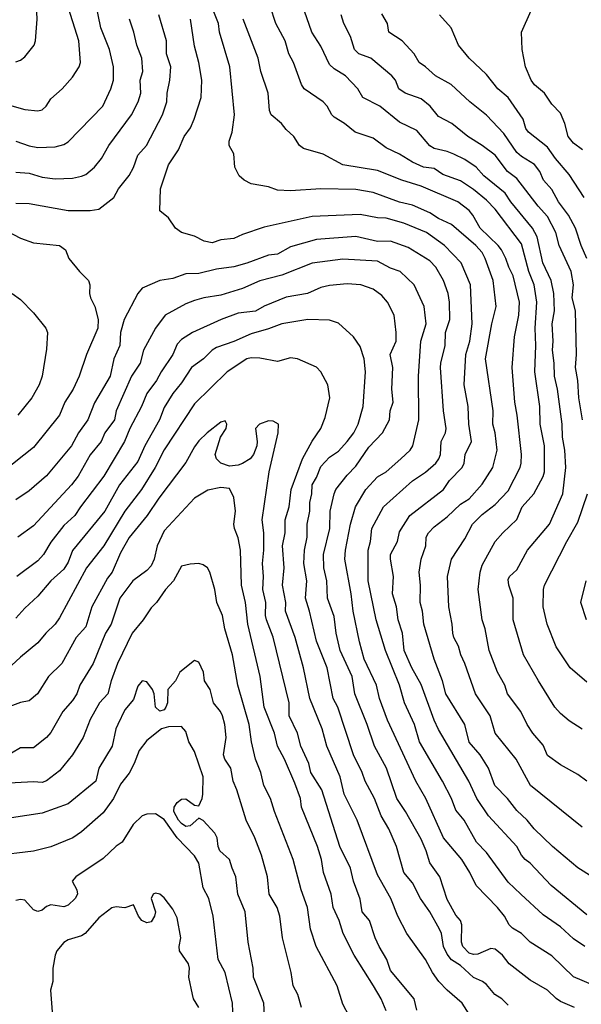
# Model space of a CAD drawing. Header units: metres. Extents: x -46681 to -43747, y -240911 to -237677.
# Tile 797 of 1056: x -45297 to -45232, y -237847 to -237734. Entities that reach past the tile are written whole.
import ezdxf

# ---------------------------------------------------------------- set-up
doc = ezdxf.new("R2010")
doc.units = ezdxf.units.M
doc.layers.add('CONTOUR_INDEX', color=1, linetype='Continuous')
doc.layers.add('CONTOUR_INTER', color=3, linetype='Continuous')

msp = doc.modelspace()

# ---------------------------------------------------------------- linework, layer by layer
at = {"layer": 'CONTOUR_INDEX'}
for points, elevation in [([(-45232.1, -237815.55), (-45233.6, -237814.6), (-45234.6, -237813.76), (-45235.24, -237813.02), (-45237.14, -237810.02), (-45238.84, -237807.02), (-45240.03, -237803.02), (-45240.05, -237800.52), (-45240.55, -237799.02), (-45240.6, -237798.37), (-45240.45, -237798.02), (-45239.6, -237797.27), (-45238.41, -237795.02), (-45235.88, -237792.02), (-45234.33, -237788.52), (-45234.01, -237785.52), (-45234.12, -237783.52), (-45234.37, -237782.02), (-45234.4, -237780.52), (-45234.95, -237776.52), (-45235.28, -237775.02), (-45235.33, -237773.52), (-45235.54, -237772.02), (-45235.43, -237771.02), (-45235.58, -237769.02), (-45235.29, -237767.52), (-45235.38, -237765.52), (-45235.69, -237764.02), (-45236.63, -237762.02), (-45237.27, -237759.02), (-45237.83, -237758.02), (-45240.31, -237755.02), (-45240.96, -237754.02), (-45243.39, -237752.02), (-45244.29, -237751.02), (-45245.6, -237750.13), (-45246.83, -237749.52), (-45247.6, -237749.21), (-45249.1, -237748.87), (-45249.6, -237748.56), (-45251.1, -237746.81), (-45253.1, -237745.86), (-45255.35, -237744.02), (-45257.28, -237743.02), (-45257.85, -237742.02), (-45259.28, -237740.52), (-45260.6, -237739.74), (-45261.1, -237739.23), (-45262.1, -237737.12), (-45263.15, -237735.52), (-45265.04, -237730.02)], 85), ([(-45297.1, -237755.17), (-45295.6, -237755.18), (-45291.1, -237755.98), (-45288.6, -237755.99), (-45287.6, -237755.83), (-45285.88, -237754.52), (-45285.32, -237753.52), (-45284.1, -237751.97), (-45283.6, -237751.08), (-45283.1, -237749.64), (-45282.13, -237748.52), (-45280.28, -237745.02), (-45279.8, -237743.52), (-45279.76, -237742.52), (-45279.44, -237741.02), (-45279.32, -237739.52), (-45279.83, -237738.02), (-45279.82, -237736.52), (-45280.72, -237733.52)], 80), ([(-45231.83, -237840.52), (-45233.1, -237839.64), (-45234.6, -237838.27), (-45236.6, -237836.89), (-45239.16, -237834.52), (-45240.6, -237833.12), (-45243.1, -237829.72), (-45244.23, -237828.52), (-45245.67, -237826.02), (-45246.6, -237824.85), (-45247.11, -237823.52), (-45248.14, -237821.52), (-45250.78, -237817.02), (-45251.38, -237815.02), (-45252.52, -237812.52), (-45253.1, -237810.51), (-45254.7, -237806.52), (-45255.75, -237803.02), (-45256.68, -237798.52), (-45256.67, -237795.02), (-45256.41, -237794.02), (-45256.27, -237792.52), (-45254.92, -237790.02), (-45251.6, -237787.04), (-45250.1, -237786.05), (-45248.93, -237785.02), (-45248.57, -237784.52), (-45248.39, -237784.02), (-45248.31, -237782.52), (-45247.81, -237781.52), (-45247.72, -237781.02), (-45248.05, -237779.02), (-45248.37, -237774.02), (-45248.35, -237773.52), (-45247.83, -237771.52), (-45247.81, -237770.02), (-45247.3, -237768.52), (-45247.33, -237766.52), (-45247.49, -237765.52), (-45248.04, -237764.02), (-45248.92, -237762.52), (-45249.6, -237761.79), (-45252.1, -237760.26), (-45254.1, -237759.51), (-45255.6, -237759.54), (-45258.1, -237758.99), (-45262.6, -237759.31), (-45265.6, -237760.19), (-45267.1, -237761.01), (-45268.1, -237761.12), (-45270.6, -237762.05), (-45272.1, -237762.46), (-45274.1, -237762.75), (-45276.1, -237763.22), (-45277.6, -237763.29), (-45279.1, -237763.81), (-45280.6, -237764.02), (-45282.6, -237764.93), (-45283.12, -237765.52), (-45284.69, -237768.52), (-45285.12, -237770.02), (-45285.19, -237771.52), (-45285.88, -237773.02), (-45286.31, -237775.02), (-45288.1, -237778.09), (-45288.87, -237780.02), (-45289.92, -237781.52), (-45290.73, -237783.02), (-45293.6, -237786.46), (-45295.6, -237788.19), (-45297.1, -237789.23)], 80), ([(-45251.1, -237847.82), (-45251.41, -237846.52), (-45254.1, -237843.28), (-45254.52, -237842.02), (-45255.43, -237840.52), (-45255.88, -237839.52), (-45256.54, -237837.52), (-45257.37, -237836.52), (-45257.6, -237835.09), (-45258.38, -237833.02), (-45258.69, -237831.52), (-45259.92, -237829.02), (-45261.98, -237822.52), (-45263.26, -237820.52), (-45263.48, -237819.52), (-45264.4, -237817.52), (-45264.79, -237816.02), (-45265.75, -237814.02), (-45265.76, -237812.52), (-45267.6, -237804.99), (-45268.36, -237803.02), (-45268.45, -237802.52), (-45268.41, -237801.02), (-45268.76, -237799.52), (-45268.68, -237798.02), (-45268.79, -237796.52), (-45268.64, -237795.02), (-45268.65, -237793.02), (-45268.86, -237791.52), (-45268.04, -237786.02), (-45267.02, -237781.52), (-45266.99, -237780.52), (-45267.6, -237780.18), (-45268.1, -237780.15), (-45269.15, -237780.52), (-45269.63, -237781.02), (-45269.42, -237782.52), (-45269.46, -237783.02), (-45269.83, -237784.02), (-45270.21, -237784.52), (-45271.1, -237785.06), (-45271.6, -237785.26), (-45272.6, -237785.35), (-45273.6, -237785), (-45274.09, -237784.52), (-45274.25, -237784.02), (-45273.63, -237782.02), (-45272.99, -237781.02), (-45272.91, -237780.52), (-45273.1, -237780.15), (-45273.6, -237780.32), (-45275.16, -237781.52), (-45276.1, -237782.46), (-45276.6, -237783.13), (-45277.6, -237784.94), (-45280.71, -237789.02), (-45282.03, -237791.02), (-45284.1, -237793.54), (-45285.1, -237795.3), (-45286.06, -237797.52), (-45286.6, -237798.2), (-45288.39, -237801.52), (-45289.1, -237803.81), (-45290.2, -237805.02), (-45291.84, -237808.02), (-45293.35, -237809.52), (-45294.65, -237811.52), (-45295.6, -237812.29), (-45296.6, -237812.51), (-45298.1, -237813.08)], 75), ([(-45272.21, -237848.02), (-45272.24, -237847.02), (-45273.09, -237843.52), (-45273.9, -237842.02), (-45274.48, -237837.02), (-45274.98, -237835.02), (-45275.6, -237833.79), (-45276.1, -237830.93), (-45276.6, -237830.12), (-45278.6, -237828.02), (-45280.1, -237825.92), (-45281.1, -237825.27), (-45282.1, -237825.32), (-45282.6, -237825.51), (-45283.67, -237826.52), (-45284.93, -237828.52), (-45285.6, -237828.98), (-45287.1, -237830.4), (-45290.25, -237832.52), (-45290.65, -237833.02), (-45290.11, -237834.02), (-45290.05, -237834.52), (-45290.3, -237835.02), (-45291.1, -237835.78), (-45291.6, -237835.96), (-45293.1, -237835.72), (-45293.6, -237835.91), (-45294.1, -237836.35), (-45294.6, -237836.5), (-45295.1, -237836.32), (-45296.1, -237835.18), (-45296.6, -237835.11), (-45297.1, -237835.22)], 70)]:
    msp.add_lwpolyline(points, dxfattribs=dict(at, elevation=elevation))
at = {"layer": 'CONTOUR_INTER'}
for points, elevation in [([(-45297.1, -237738.92), (-45296.6, -237738.75), (-45296.1, -237738.36), (-45295.03, -237737.02), (-45294.85, -237736.52), (-45294.66, -237734.02), (-45294.8, -237731.52), (-45295.09, -237729.52), (-45296.35, -237726.02), (-45296.23, -237724.52), (-45296.32, -237723.52), (-45296.63, -237721.52), (-45297.34, -237719.02)], 76), ([(-45297.1, -237748.05), (-45295.6, -237748.57), (-45294.6, -237748.76), (-45292.6, -237748.67), (-45291.6, -237748.41), (-45291.1, -237748.12), (-45287.13, -237744.02), (-45286.2, -237742.02), (-45285.9, -237741.02), (-45285.92, -237739.52), (-45286.37, -237737.52), (-45287.38, -237735.02), (-45288.27, -237730.52)], 78), ([(-45298.1, -237743.82), (-45296.1, -237744.42), (-45294.6, -237744.55), (-45294.1, -237744.43), (-45293.64, -237744.02), (-45293.1, -237743.18), (-45291.8, -237742.02), (-45290.6, -237740.67), (-45289.84, -237739.52), (-45289.7, -237739.02), (-45289.9, -237736.52), (-45291.29, -237732.02)], 77), ([(-45230.99, -237832.52), (-45232.6, -237831.5), (-45235.53, -237829.02), (-45237.61, -237827.02), (-45238.42, -237826.02), (-45239.6, -237824.88), (-45240.67, -237823.52), (-45242.14, -237822.02), (-45242.87, -237820.02), (-45243.83, -237818.52), (-45245.1, -237817.05), (-45245.57, -237815.02), (-45247.78, -237811.52), (-45248.15, -237810.02), (-45249.12, -237807.52), (-45250.29, -237803.52), (-45250.43, -237802.02), (-45250.73, -237801.02), (-45250.69, -237799.02), (-45250.82, -237797.52), (-45250.59, -237796.02), (-45250.06, -237794.52), (-45250.02, -237793.52), (-45249.76, -237793.02), (-45249.1, -237792.33), (-45247.6, -237791.18), (-45246.1, -237789.74), (-45245.1, -237789.09), (-45243.6, -237787.42), (-45242.37, -237785.52), (-45241.87, -237783.52), (-45242.09, -237781.52), (-45242.36, -237780.52), (-45242.33, -237779.02), (-45243.2, -237773.02), (-45242.49, -237769.02), (-45242, -237767.02), (-45242.32, -237764.02), (-45243.25, -237761.52), (-45243.6, -237760.83), (-45244.33, -237760.02), (-45247.1, -237757.6), (-45248.6, -237756.93), (-45249.6, -237756.27), (-45251.6, -237755.38), (-45253.1, -237755.04), (-45256.1, -237753.93), (-45258.1, -237753.57), (-45262.1, -237753.53), (-45265.6, -237753.73), (-45267.1, -237753.65), (-45268.1, -237753.29), (-45270.1, -237752.93), (-45270.9, -237752.52), (-45271.49, -237752.02), (-45271.99, -237751.02), (-45272.1, -237749.5), (-45272.65, -237748.52), (-45272.64, -237748.02), (-45272.28, -237747.02), (-45272.02, -237745.02), (-45272.54, -237739.52), (-45273.73, -237735.52), (-45273.87, -237734.52), (-45274.85, -237732.02)], 82), ([(-45231.6, -237821.52), (-45232.6, -237820.75), (-45234.6, -237819.65), (-45236.1, -237818.6), (-45236.6, -237817.38), (-45237.79, -237816.02), (-45238.43, -237815.02), (-45239.15, -237813.52), (-45240.67, -237811.52), (-45241, -237810.52), (-45241.85, -237809.02), (-45242.81, -237806.52), (-45243.27, -237804.02), (-45243.58, -237803.02), (-45244.07, -237799.52), (-45243.84, -237797.52), (-45243.6, -237796.73), (-45242.1, -237794.02), (-45241.24, -237793.02), (-45239.6, -237791.49), (-45239.01, -237790.02), (-45237.68, -237788.52), (-45236.6, -237786.54), (-45236.44, -237786.02), (-45236.43, -237783.02), (-45236.93, -237780.52), (-45236.97, -237778.52), (-45237.54, -237774.52), (-45237.42, -237771.52), (-45237.51, -237769.52), (-45237.31, -237766.52), (-45237.63, -237764.52), (-45238.25, -237763.02), (-45239.1, -237759.83), (-45242.1, -237755.83), (-45243.1, -237754.81), (-45244.6, -237753.57), (-45246.1, -237752.59), (-45248.1, -237751.86), (-45249.1, -237751.19), (-45250.33, -237751.02), (-45251.6, -237750.46), (-45253.08, -237749.52), (-45254.6, -237748.82), (-45256.1, -237747.69), (-45258.16, -237747.02), (-45259.41, -237746.02), (-45260.6, -237745.27), (-45260.85, -237745.02), (-45261.37, -237744.02), (-45261.84, -237743.52), (-45264.02, -237742.02), (-45264.33, -237741.52), (-45265.24, -237739.02), (-45265.78, -237738.02), (-45266.21, -237736.52), (-45267.29, -237734.52), (-45267.93, -237732.52)], 84), ([(-45232.08, -237780.02), (-45232.51, -237777.52), (-45232.63, -237775.52), (-45232.87, -237774.02), (-45232.78, -237772.52), (-45232.89, -237767.52), (-45233.27, -237766.02), (-45233.12, -237764.52), (-45233.38, -237763.02), (-45234.77, -237760.02), (-45235.13, -237758.52), (-45236.1, -237756.7), (-45237.17, -237755.52), (-45239.6, -237752.34), (-45240.68, -237751.52), (-45242.1, -237749.64), (-45243.6, -237748.52), (-45245.26, -237747.52), (-45247.09, -237746.02), (-45248.6, -237745.2), (-45249.58, -237744.02), (-45250.6, -237743.19), (-45252.43, -237742.52), (-45253.15, -237742.02), (-45253.53, -237741.02), (-45253.98, -237740.52), (-45256.39, -237738.52), (-45257.75, -237738.02), (-45258.25, -237737.52), (-45258.71, -237736.02), (-45259.48, -237734.52), (-45259.76, -237733.52)], 86), ([(-45231.6, -237761.52), (-45232.25, -237760.02), (-45232.87, -237758.02), (-45233.7, -237756.52), (-45234.83, -237755.02), (-45235.6, -237753.58), (-45236.54, -237752.52), (-45236.97, -237751.52), (-45237.6, -237750.72), (-45239.1, -237749.78), (-45239.6, -237749.32), (-45241.1, -237747.14), (-45243.1, -237745.06), (-45245, -237743.52), (-45247.16, -237741.52), (-45248.97, -237740.52), (-45250.1, -237739.49), (-45250.82, -237739.02), (-45251.41, -237738.02), (-45252.77, -237736.52), (-45254.31, -237735.52), (-45254.45, -237734.52), (-45255.1, -237733.4)], 87), ([(-45231.89, -237754.52), (-45233.6, -237751.85), (-45235.17, -237750.02), (-45236.1, -237748.73), (-45238.29, -237747.02), (-45238.6, -237746.58), (-45238.88, -237745.52), (-45240.6, -237743.03), (-45241.79, -237742.02), (-45243.1, -237740.38), (-45245.1, -237738.51), (-45246.31, -237737.02), (-45247.14, -237735.02), (-45248.48, -237733.52)], 88), ([(-45232.07, -237749.02), (-45233.1, -237748.27), (-45233.74, -237747.52), (-45234.09, -237746.02), (-45234.6, -237744.84), (-45235.6, -237743.78), (-45236.46, -237742.52), (-45237.6, -237741.57), (-45237.96, -237741.02), (-45238.61, -237739.52), (-45239.02, -237737.52), (-45239.07, -237735.52), (-45237.99, -237733.02)], 89), ([(-45297.1, -237751.61), (-45295.6, -237751.72), (-45294.1, -237752.17), (-45292.6, -237752.37), (-45290.6, -237752.29), (-45289.6, -237752.06), (-45289.1, -237751.87), (-45288.08, -237751.02), (-45287.3, -237750.02), (-45286.45, -237748.52), (-45283.83, -237745.02), (-45283.08, -237743.52), (-45282.76, -237742.52), (-45282.83, -237741.02), (-45282.55, -237740.02), (-45282.65, -237738.52), (-45283.24, -237737.02), (-45283.56, -237735.52), (-45284.08, -237734.02)], 79), ([(-45231.6, -237836.87), (-45235.66, -237833.52), (-45238.1, -237830.94), (-45238.66, -237830.52), (-45239.1, -237830.03), (-45239.63, -237829.02), (-45242.85, -237825.52), (-45244.19, -237823.52), (-45245.14, -237821.52), (-45248.6, -237815.6), (-45249.11, -237814.52), (-45250.6, -237810.44), (-45251.68, -237808.52), (-45252.55, -237806.52), (-45252.74, -237804.52), (-45253.23, -237803.02), (-45253.43, -237801.52), (-45253.9, -237800.02), (-45253.78, -237798.02), (-45254.12, -237796.02), (-45254.1, -237795.52), (-45253.32, -237794.02), (-45253.1, -237792.9), (-45251.9, -237791.02), (-45248.03, -237788.02), (-45247.35, -237787.02), (-45245.88, -237785.52), (-45245.66, -237785.02), (-45245.53, -237784.02), (-45244.81, -237782.52), (-45245.13, -237780.52), (-45245.2, -237778.52), (-45245.66, -237776.02), (-45245.48, -237772.52), (-45245.01, -237771.02), (-45244.74, -237769.02), (-45244.92, -237764.52), (-45246.01, -237762.02), (-45247.93, -237760.02), (-45249.99, -237758.52), (-45252.6, -237757.45), (-45254.6, -237756.88), (-45255.6, -237756.83), (-45257.6, -237756.45), (-45263.1, -237756.67), (-45268.6, -237757.92), (-45271.1, -237758.76), (-45272.1, -237759.23), (-45273.6, -237759.37), (-45274.6, -237759.72), (-45275.49, -237759.52), (-45276.6, -237758.95), (-45278.1, -237758.51), (-45278.79, -237758.02), (-45279.6, -237756.84), (-45280.58, -237756.02), (-45280.51, -237753.52), (-45279.6, -237750.75), (-45278.44, -237749.02), (-45277.78, -237747.52), (-45277.09, -237746.52), (-45276.64, -237745.52), (-45275.84, -237743.02), (-45275.78, -237741.02), (-45276.1, -237739.02), (-45276.6, -237737.13), (-45277.07, -237734.02)], 81), ([(-45232.1, -237826.8), (-45238.03, -237822.02), (-45239.7, -237819.02), (-45242.1, -237816.02), (-45242.68, -237814.02), (-45244.36, -237811.52), (-45245.58, -237808.02), (-45246.05, -237807.02), (-45246.3, -237806.02), (-45246.84, -237805.02), (-45246.96, -237804.52), (-45247.02, -237803.52), (-45247.42, -237801.52), (-45247.57, -237798.02), (-45247.1, -237796.02), (-45245.6, -237793.7), (-45244.71, -237792.02), (-45243.6, -237790.9), (-45242.1, -237789.75), (-45240.6, -237788.2), (-45239.25, -237785.52), (-45239.12, -237785.02), (-45239.08, -237784.02), (-45239.56, -237779.52), (-45239.85, -237778.02), (-45240.15, -237774.02), (-45239.87, -237770.52), (-45239.38, -237768.02), (-45239.33, -237766.52), (-45240.04, -237763.52), (-45240.55, -237762.52), (-45240.88, -237761.52), (-45241.37, -237760.52), (-45241.77, -237760.02), (-45243.81, -237758.02), (-45244.65, -237756.52), (-45245.1, -237756), (-45246.39, -237755.02), (-45250.6, -237753.2), (-45252.82, -237752.52), (-45255.6, -237751.41), (-45259.6, -237750.75), (-45261.83, -237749.52), (-45264.1, -237748.89), (-45264.55, -237748.52), (-45265.2, -237747.52), (-45266.1, -237746.68), (-45266.61, -237746.02), (-45267.83, -237745.02), (-45268.02, -237744.52), (-45268.16, -237742.52), (-45268.99, -237740.02), (-45269.32, -237738.52), (-45271.03, -237734.02)], 83), ([(-45298.1, -237758.38), (-45296.6, -237759.17), (-45295.1, -237759.72), (-45292.09, -237760.02), (-45291.42, -237760.52), (-45291.02, -237761.52), (-45289.81, -237763.02), (-45288.77, -237764.02), (-45288.62, -237764.52), (-45288.65, -237765.52), (-45288.54, -237766.02), (-45288.07, -237767.02), (-45287.68, -237768.52), (-45287.7, -237769.52), (-45289.01, -237772.52), (-45289.84, -237775.02), (-45290.54, -237776.52), (-45291.48, -237778.02), (-45292.11, -237779.52), (-45295.1, -237783.2), (-45298.6, -237786)], 81), ([(-45228.6, -237845.92), (-45233.1, -237843.99), (-45235.6, -237841.6), (-45238.1, -237840.01), (-45239.1, -237839.02), (-45240.1, -237838.42), (-45240.5, -237838.02), (-45241.02, -237837.02), (-45241.85, -237836.02), (-45244.29, -237833.52), (-45245.02, -237832.02), (-45245.94, -237830.52), (-45248.05, -237828.02), (-45250.05, -237823.52), (-45251.21, -237821.52), (-45254.47, -237814.52), (-45255.38, -237812.02), (-45255.74, -237810.52), (-45257.12, -237807.52), (-45257.67, -237805.52), (-45258.39, -237802.02), (-45258.63, -237800.02), (-45259.35, -237796.02), (-45259.29, -237795.02), (-45258.7, -237792.02), (-45258.14, -237790.02), (-45256.95, -237788.02), (-45255.6, -237786.6), (-45254.6, -237786), (-45252.93, -237784.52), (-45251.87, -237783.52), (-45251.54, -237783.02), (-45250.87, -237780.02), (-45250.9, -237775.02), (-45250.62, -237771.02), (-45250.03, -237769.02), (-45250.24, -237767.02), (-45251.39, -237764.52), (-45252.99, -237763.02), (-45254.1, -237762.62), (-45255.6, -237761.8), (-45259.6, -237761.58), (-45263.1, -237762.04), (-45266.6, -237763.41), (-45269.1, -237764.08), (-45271.1, -237764.97), (-45273.6, -237765.73), (-45275.55, -237766.02), (-45276.6, -237766.32), (-45277.6, -237766.72), (-45279.99, -237768.02), (-45281.1, -237769.52), (-45282.48, -237772.02), (-45282.83, -237773.52), (-45283.84, -237775.02), (-45285.6, -237779), (-45285.79, -237780.02), (-45286.9, -237781.52), (-45287.34, -237782.52), (-45288.6, -237784.07), (-45289.98, -237786.52), (-45290.71, -237787.52), (-45295.1, -237792.21), (-45296.87, -237793.52)], 79), ([(-45232.99, -237847.52), (-45234.6, -237846.82), (-45235.1, -237846.5), (-45236.1, -237845.54), (-45238.1, -237844.39), (-45240.5, -237842.52), (-45241.28, -237841.52), (-45242.1, -237840.84), (-45242.6, -237840.76), (-45244.1, -237841.4), (-45244.6, -237841.44), (-45245.1, -237841.28), (-45245.83, -237840.52), (-45245.98, -237840.02), (-45245.92, -237838.02), (-45246.08, -237837.52), (-45246.6, -237836.9), (-45247.6, -237835.13), (-45248.46, -237832.52), (-45249.6, -237830.91), (-45250.02, -237829.52), (-45250.6, -237828.2), (-45252.4, -237825.02), (-45253.39, -237823.52), (-45254.56, -237820.02), (-45255.94, -237817.52), (-45256.79, -237815.02), (-45258.2, -237811.52), (-45258.53, -237809.52), (-45259.89, -237806.52), (-45260.34, -237804.52), (-45260.6, -237802.62), (-45261.33, -237800.52), (-45261.44, -237798.52), (-45261.75, -237797.02), (-45261.79, -237795.52), (-45261.07, -237792.52), (-45261.03, -237790.52), (-45260.6, -237788.52), (-45260.38, -237788.02), (-45259.1, -237786.39), (-45258.1, -237785.34), (-45256.6, -237783.16), (-45255.03, -237781.52), (-45254.23, -237780.02), (-45254.16, -237779.02), (-45253.82, -237778.02), (-45253.96, -237776.52), (-45253.86, -237774.02), (-45254.15, -237772.52), (-45253.48, -237771.02), (-45253.46, -237770.02), (-45253.7, -237768.02), (-45254.48, -237766.52), (-45255.1, -237765.76), (-45256.1, -237765.05), (-45257.51, -237764.52), (-45259.1, -237764.42), (-45261.1, -237764.62), (-45262.1, -237764.83), (-45263.64, -237765.52), (-45266.1, -237765.96), (-45268.6, -237767), (-45269.6, -237767.57), (-45271.6, -237767.8), (-45273.57, -237768.52), (-45276.86, -237770.02), (-45278.1, -237770.81), (-45278.6, -237771.35), (-45279.1, -237772.54), (-45280.44, -237774.52), (-45280.96, -237775.52), (-45282.09, -237777.02), (-45282.69, -237778.52), (-45284.04, -237781.02), (-45284.66, -237782.52), (-45287.03, -237786.52), (-45289.71, -237790.02), (-45290.34, -237791.02), (-45291.6, -237792.16), (-45293.1, -237794.08), (-45293.95, -237795.52), (-45294.6, -237796.24), (-45297.02, -237798.02)], 78), ([(-45297.55, -237765.52), (-45296.6, -237766.21), (-45295.1, -237767.76), (-45293.69, -237769.52), (-45293.48, -237770.02), (-45293.6, -237771.93), (-45294.11, -237775.02), (-45294.43, -237776.02), (-45295.29, -237777.52), (-45296.9, -237779.52)], 82), ([(-45240.6, -237847.26), (-45241.33, -237846.52), (-45242.16, -237846.02), (-45243.1, -237844.88), (-45243.57, -237844.52), (-45244.6, -237844.06), (-45246.1, -237842.69), (-45247.1, -237842.05), (-45247.6, -237841.4), (-45248.03, -237840.52), (-45248.26, -237839.02), (-45248.48, -237838.52), (-45249.59, -237836.52), (-45250.67, -237835.02), (-45251.6, -237833.21), (-45252.6, -237832), (-45253.42, -237829.02), (-45254.32, -237827.02), (-45255.19, -237825.52), (-45255.94, -237823.52), (-45257.04, -237821.52), (-45257.38, -237820.52), (-45258.38, -237818.52), (-45260.16, -237813.02), (-45260.68, -237812.02), (-45261.39, -237808.52), (-45262.6, -237805.44), (-45263.41, -237802.02), (-45263.89, -237800.52), (-45263.73, -237798.52), (-45264.07, -237796.52), (-45263.98, -237795.02), (-45263.68, -237793.52), (-45263.67, -237792.02), (-45263.39, -237790.52), (-45263.37, -237789.52), (-45263.14, -237788.52), (-45263.09, -237787.52), (-45262.6, -237786.66), (-45262.1, -237785.4), (-45261.1, -237784.34), (-45260.1, -237783.62), (-45259.1, -237782.52), (-45258.34, -237781.52), (-45257.84, -237780.52), (-45257.27, -237778.52), (-45256.99, -237774.52), (-45257.13, -237773.02), (-45257.6, -237771.63), (-45258.35, -237770.52), (-45260.1, -237768.92), (-45261.1, -237768.6), (-45263.6, -237768.52), (-45266.6, -237769), (-45268.1, -237769.58), (-45270.1, -237770.15), (-45272.1, -237771.05), (-45274.1, -237771.72), (-45274.6, -237772.04), (-45275.56, -237773.02), (-45276.96, -237774.02), (-45278.1, -237775.78), (-45279.1, -237777.02), (-45280.1, -237778.62), (-45280.64, -237780.02), (-45282.31, -237783.02), (-45283.1, -237784.83), (-45285.23, -237787.52), (-45286.89, -237790.52), (-45290.6, -237795.04), (-45291.1, -237796.37), (-45291.6, -237797.17), (-45293.1, -237798.52), (-45294.6, -237800.3), (-45296.1, -237801.68), (-45297.1, -237802.83)], 77), ([(-45245.1, -237848.3), (-45245.9, -237847.02), (-45247.63, -237845.52), (-45248.56, -237844.52), (-45249.28, -237843.52), (-45250.09, -237842.02), (-45252.24, -237839.02), (-45253.29, -237837.02), (-45254.08, -237835.02), (-45255.6, -237832.28), (-45257.94, -237826.02), (-45259.45, -237823.02), (-45259.91, -237821.02), (-45261.41, -237817.52), (-45261.97, -237815.52), (-45263.37, -237812.02), (-45264.11, -237808.52), (-45265.06, -237805.02), (-45266.15, -237802.02), (-45266.12, -237801.02), (-45266.52, -237799.02), (-45266.33, -237797.02), (-45266.51, -237794.52), (-45266.19, -237793.02), (-45266.2, -237791.52), (-45265.76, -237790.02), (-45265.5, -237788.02), (-45264.2, -237784.52), (-45263.1, -237782.5), (-45262.12, -237781.02), (-45261.6, -237779.77), (-45261.08, -237777.52), (-45261.31, -237776.02), (-45262.13, -237774.52), (-45262.6, -237774), (-45264.8, -237773.02), (-45265.6, -237772.93), (-45267.1, -237773.34), (-45269.1, -237772.97), (-45270.1, -237772.93), (-45270.6, -237773.04), (-45272.87, -237774.52), (-45276.6, -237778.2), (-45280.1, -237783.5), (-45281.12, -237785.52), (-45282.68, -237788.02), (-45284.62, -237790.52), (-45287, -237794.52), (-45289.02, -237797.02), (-45292.1, -237802.79), (-45292.6, -237803.49), (-45293.67, -237804.52), (-45294.6, -237805.65), (-45296.6, -237807.28), (-45298.6, -237809.16)], 76), ([(-45254.6, -237847.89), (-45255.2, -237846.52), (-45256.05, -237845.02), (-45258.28, -237841.52), (-45259.56, -237839.02), (-45260.01, -237837.52), (-45260.71, -237836.02), (-45260.93, -237834.52), (-45261.81, -237832.02), (-45262.03, -237830.52), (-45262.49, -237829.02), (-45264.34, -237824.52), (-45264.44, -237823.52), (-45265.1, -237821.76), (-45266.3, -237819.02), (-45267.1, -237817.52), (-45267.43, -237816.02), (-45268.63, -237813.02), (-45269.08, -237809.52), (-45270.48, -237803.52), (-45270.75, -237801.02), (-45271.21, -237799.02), (-45271.35, -237795.02), (-45271.6, -237793.59), (-45272.02, -237792.52), (-45272.09, -237792.02), (-45271.9, -237790.52), (-45272.1, -237788.95), (-45272.6, -237787.93), (-45273.6, -237787.81), (-45275.1, -237788.11), (-45276.6, -237789.03), (-45280.1, -237792.8), (-45280.91, -237794.52), (-45281.26, -237796.02), (-45281.6, -237796.82), (-45282.1, -237797.35), (-45283.69, -237798.52), (-45285.17, -237800.52), (-45286.16, -237803.52), (-45286.83, -237804.52), (-45288.26, -237808.02), (-45289.78, -237810.52), (-45290.1, -237811.52), (-45290.6, -237812.28), (-45291.71, -237813.52), (-45293.1, -237815.94), (-45293.6, -237816.5), (-45295.1, -237817.71), (-45296.6, -237817.72), (-45297.6, -237818.32)], 74), ([(-45231.6, -237810.16), (-45233.51, -237808.52), (-45235.1, -237806.1), (-45236.13, -237803.52), (-45236.59, -237801.52), (-45236.54, -237799.52), (-45236.43, -237799.02), (-45233.89, -237794.02), (-45232.6, -237791.79), (-45231.5, -237788.52)], 86), ([(-45258.86, -237848.52), (-45259.6, -237847.14), (-45260.24, -237845.02), (-45262.66, -237840.52), (-45263.31, -237838.52), (-45263.66, -237836.02), (-45264.36, -237834.02), (-45265.27, -237830.52), (-45267.44, -237825.02), (-45267.89, -237823.52), (-45268.64, -237822.02), (-45268.99, -237820.52), (-45269.62, -237819.02), (-45270.06, -237817.02), (-45270.34, -237815.02), (-45271.65, -237810.52), (-45272.26, -237807.02), (-45273.13, -237804.02), (-45273.4, -237802.52), (-45274.05, -237801.02), (-45274.28, -237799.52), (-45274.85, -237797.52), (-45275.12, -237797.02), (-45275.6, -237796.7), (-45276.1, -237796.55), (-45277.1, -237796.61), (-45278.1, -237796.86), (-45279.01, -237798.52), (-45279.94, -237799.52), (-45280.98, -237801.02), (-45281.6, -237801.62), (-45282.49, -237803.02), (-45283.77, -237804.52), (-45285.45, -237808.02), (-45286.19, -237810.02), (-45286.54, -237811.52), (-45287.52, -237812.52), (-45288.6, -237814.46), (-45289.4, -237816.52), (-45290.61, -237818.52), (-45292.1, -237820.36), (-45293.6, -237821.51), (-45294.1, -237821.67), (-45295.1, -237821.59), (-45298.6, -237821.78)], 73), ([(-45231.64, -237803.02), (-45232.28, -237801.02), (-45231.65, -237798.52)], 87), ([(-45264.33, -237847.52), (-45264.75, -237846.02), (-45265.3, -237845.02), (-45265.5, -237843.52), (-45266.51, -237839.52), (-45266.8, -237837.02), (-45267.13, -237836.02), (-45268.03, -237834.52), (-45268.25, -237832.52), (-45268.92, -237830.02), (-45269.68, -237828.02), (-45270.69, -237826.02), (-45271.76, -237822.52), (-45272.19, -237821.52), (-45272.46, -237820.02), (-45273.12, -237819.02), (-45273.29, -237818.52), (-45272.96, -237816.52), (-45273.14, -237815.02), (-45273.41, -237814.02), (-45273.64, -237813.52), (-45274.42, -237812.52), (-45274.82, -237811.02), (-45275.45, -237810.02), (-45275.57, -237809.02), (-45276.1, -237807.86), (-45276.6, -237807.66), (-45278.28, -237809.02), (-45278.81, -237810.02), (-45279.67, -237811.02), (-45279.7, -237812.52), (-45279.89, -237813.02), (-45280.1, -237813.32), (-45280.6, -237813.51), (-45281.1, -237813.02), (-45281.23, -237811.52), (-45281.45, -237811.02), (-45282.1, -237810.12), (-45282.6, -237810.02), (-45283.1, -237810.62), (-45283.6, -237812.16), (-45284.6, -237813.33), (-45285.43, -237815.02), (-45285.65, -237815.52), (-45286.07, -237817.52), (-45287.58, -237820.02), (-45287.92, -237821.52), (-45291.1, -237824.12), (-45294.1, -237825.21), (-45297.6, -237825.74)], 72), ([(-45268.58, -237848.52), (-45268.65, -237847.02), (-45269.85, -237844.02), (-45269.89, -237843.02), (-45270.46, -237840.02), (-45270.79, -237836.52), (-45271.64, -237834.52), (-45271.85, -237832.52), (-45272.3, -237831.52), (-45272.58, -237830.52), (-45273.7, -237829.52), (-45273.9, -237829.02), (-45274.02, -237828.02), (-45274.28, -237827.52), (-45275.6, -237826.05), (-45276.1, -237825.77), (-45277.1, -237826.65), (-45277.6, -237826.73), (-45278.1, -237826.41), (-45278.43, -237826.02), (-45278.97, -237825.02), (-45278.94, -237824.52), (-45278.6, -237823.99), (-45278.1, -237823.6), (-45277.6, -237823.56), (-45276.6, -237824.29), (-45276.1, -237824.36), (-45275.73, -237823.52), (-45275.66, -237823.02), (-45275.6, -237821.02), (-45276.6, -237818.12), (-45277.27, -237817.02), (-45277.6, -237815.83), (-45278.1, -237815.26), (-45279.6, -237815.3), (-45280.4, -237815.52), (-45282.1, -237816.87), (-45282.97, -237818.02), (-45283.53, -237819.52), (-45284.1, -237820.61), (-45285.1, -237821.89), (-45285.91, -237823.52), (-45287.1, -237825.18), (-45289.6, -237827.35), (-45290.59, -237828.02), (-45293.1, -237829.06), (-45295.1, -237829.56), (-45299.6, -237830.09)], 71), ([(-45276.11, -237847.52), (-45276.71, -237846.52), (-45276.86, -237846.02), (-45277.25, -237844.02), (-45277.2, -237843.02), (-45277.3, -237842.52), (-45278.32, -237841.02), (-45278.36, -237840.52), (-45278.18, -237839.52), (-45278.6, -237837.23), (-45279.1, -237836.24), (-45280.1, -237834.92), (-45280.6, -237834.49), (-45281.1, -237834.4), (-45281.35, -237834.52), (-45281.58, -237835.02), (-45281.08, -237836.52), (-45281.19, -237837.02), (-45281.6, -237837.69), (-45282.1, -237837.8), (-45282.65, -237837.52), (-45283.05, -237837.02), (-45283.6, -237835.73), (-45284.6, -237836.06), (-45285.6, -237835.95), (-45286.1, -237836.08), (-45287.6, -237837.23), (-45289.15, -237839.02), (-45289.6, -237839.3), (-45291.1, -237839.74), (-45291.6, -237840.05), (-45292.4, -237841.02), (-45292.61, -237841.52), (-45292.89, -237843.02), (-45292.89, -237844.52), (-45293.15, -237845.52), (-45292.93, -237848.02)], 69)]:
    msp.add_lwpolyline(points, dxfattribs=dict(at, elevation=elevation))

doc.saveas('drawing.dxf')
